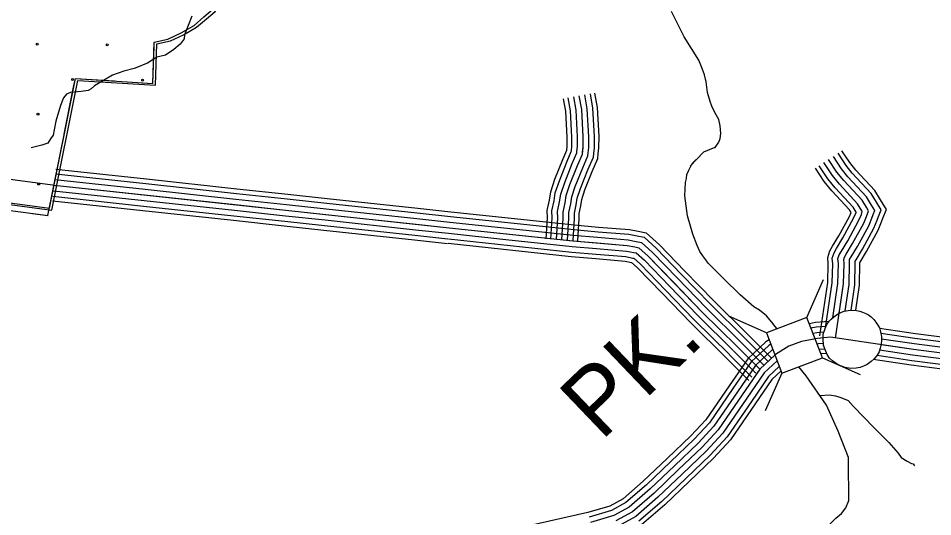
# Model space of a CAD drawing. Extents: x 1551132 to 1791609, y 378168 to 563823.
# Drawn here: x 1645754 to 1650778, y 452379 to 455119 of the extents above; entities that cross this region are included whole.
import ezdxf

# ---------------------------------------------------------------- set-up
doc = ezdxf.new("R2010")
doc.units = 0
for name, color, linetype in [('DESIGN - EROSION CONTROL - Devices', 7, 'Continuous'), ('DESIGN - ROW - Right-of-Way and Easement Labels', 7, 'Continuous'), ('DESIGN - SCRATCH - User 1', 7, 'Continuous'), ('DESIGN - TRAFFIC CONTROL PERMANENT - Pavement Marking Text', 7, 'Continuous'), ('DESIGN - TRANSPORTATION - Text', 7, 'Continuous'), ('SURVEY - CONTOURS - Intermediate with optional Text', 7, 'Continuous'), ('SURVEY - CONTROL with Text', 7, 'Continuous'), ('SURVEY - DRAINAGE - Storm Sewer', 7, 'Continuous'), ('SURVEY - TRANSPORTATION - Roads', 7, 'Continuous'), ('SURVEY - VEGETATION - Features with Text', 7, 'Continuous')]:
    doc.layers.add(name, color=color, linetype=linetype)

msp = doc.modelspace()

# ---------------------------------------------------------------- linework, layer by layer
at = {"layer": 'DESIGN - EROSION CONTROL - Devices'}
for centre in [(1645858.798, 454977.25), (1645858.798, 454977.25), (1646243.35, 454973.516), (1646243.35, 454973.516), (1646052.941, 454783.107), (1646052.941, 454783.107), (1646437.494, 454779.373), (1646437.494, 454779.373), (1645862.531, 454592.697), (1645862.531, 454592.697), (1645866.265, 454208.144), (1645866.265, 454208.144)]:
    msp.add_circle(centre, 5.28, dxfattribs=at)
at = {"layer": 'DESIGN - SCRATCH - User 1'}
for points in [[(1645925.987, 454078.836), (1646067.951, 454788.379), (1646493.707, 454761.171), (1646501.549, 454988.718), (1646576.605, 455005.31), (1646648.329, 455039.495), (1646720.01, 455080.087), (1646774.034, 455126.955), (1646821.716, 455167.373), (1646861.324, 455217.333), (1646886.657, 455251.167), (1646904.923, 455296.035)], [(1644182.153, 455067.744), (1644021.523, 454332.5), (1644011.199, 454292.174), (1644004.99, 454289.457), (1644033.681, 454288.299), (1644657.983, 454201.03), (1645918.979, 454035.793)]]:
    msp.add_lwpolyline(points, dxfattribs=at)
at = {"layer": 'DESIGN - TRAFFIC CONTROL PERMANENT - Pavement Marking Text'}
for points in [[(1645925.337, 454075.594), (1646067.951, 454788.379), (1646493.707, 454761.171), (1646501.549, 454988.718), (1646576.605, 455005.31), (1646648.329, 455039.495), (1646720.01, 455080.087), (1646774.034, 455126.955), (1646821.716, 455167.373), (1646861.324, 455217.333), (1646886.657, 455251.167), (1646904.923, 455296.035)], [(1645925.337, 454075.594), (1646067.951, 454788.379), (1646493.707, 454761.171), (1646501.549, 454988.718), (1646576.605, 455005.31), (1646648.329, 455039.495), (1646720.01, 455080.087), (1646774.034, 455126.955), (1646821.716, 455167.373), (1646861.324, 455217.333), (1646886.657, 455251.167), (1646904.923, 455296.035)], [(1645925.337, 454075.594), (1646067.951, 454788.379), (1646493.707, 454761.171), (1646501.549, 454988.718), (1646576.605, 455005.31), (1646648.329, 455039.495), (1646720.01, 455080.087), (1646774.034, 455126.955), (1646821.716, 455167.373), (1646861.324, 455217.333), (1646886.657, 455251.167), (1646904.923, 455296.035)], [(1645925.337, 454075.594), (1646067.951, 454788.379), (1646493.707, 454761.171), (1646501.549, 454988.718), (1646576.605, 455005.31), (1646648.329, 455039.495), (1646720.01, 455080.087), (1646774.034, 455126.955), (1646821.716, 455167.373), (1646861.324, 455217.333), (1646886.657, 455251.167), (1646904.923, 455296.035)], [(1645925.337, 454075.594), (1646067.951, 454788.379), (1646493.707, 454761.171), (1646501.549, 454988.718), (1646576.605, 455005.31), (1646648.329, 455039.495), (1646720.01, 455080.087), (1646774.034, 455126.955), (1646821.716, 455167.373), (1646861.324, 455217.333), (1646886.657, 455251.167), (1646904.923, 455296.035)], [(1645939.028, 454065.335), (1646081.642, 454778.121), (1646507.399, 454750.912), (1646515.24, 454978.46), (1646590.297, 454995.052), (1646662.02, 455029.236), (1646733.702, 455069.829), (1646787.726, 455116.697), (1646835.408, 455157.114), (1646875.015, 455207.074), (1646900.348, 455240.908), (1646918.614, 455285.776)], [(1642739.462, 454503.453), (1645925.337, 454075.594)], [(1642739.462, 454503.453), (1645925.337, 454075.594)], [(1642739.462, 454503.453), (1645925.337, 454075.594)], [(1642739.462, 454503.453), (1645925.337, 454075.594)], [(1642739.462, 454503.453), (1645925.337, 454075.594)], [(1642753.153, 454493.195), (1645939.028, 454065.335)]]:
    msp.add_lwpolyline(points, dxfattribs=at)
at = {"layer": 'DESIGN - TRANSPORTATION - Text'}
for points in [[(1649581.668, 454408.088), (1649583.135, 454409.663), (1649602.976, 454438.614), (1649610.609, 454457.939), (1649613.592, 454486.557), (1649610.142, 454528.675), (1649602.584, 454562.825), (1649588.934, 454589.034), (1649573.285, 454615.277), (1649564.21, 454636.752), (1649555.894, 454661.57), (1649540.561, 454711.846), (1649533.319, 454770.031), (1649523.819, 454808.215), (1649512.27, 454842.416), (1649492.887, 454888.734), (1649412.614, 455017.954), (1649342.466, 455157.066)], [(1646706.919, 455131.164), (1646666.82, 455028.403), (1646665.037, 455007.044), (1646643.321, 454977.568), (1646609.196, 454948.092), (1646562.672, 454917.058), (1646514.657, 454904.924), (1646464.95, 454872.065), (1646440.134, 454862.757), (1646424.626, 454856.548), (1646390.501, 454844.139), (1646334.661, 454828.622), (1646272.621, 454806.905), (1646173.356, 454747.945), (1646154.74, 454730.878), (1646137.682, 454721.569), (1646098.9, 454716.919), (1646041.518, 454712.261), (1646019.802, 454701.402), (1646002.902, 454681.777), (1645986.152, 454640.009), (1645960.603, 454554.307), (1645951.728, 454506.38), (1645945.187, 454476.446), (1645930.837, 454456.671), (1645916.412, 454432.887), (1645884.221, 454421.445), (1645825.298, 454407.303)], [(1649581.668, 454408.088), (1649519.336, 454383.429), (1649445.679, 454306.81)], [(1649923.643, 453412.004), (1649912.426, 453424.696), (1649894.752, 453448.963), (1649865.219, 453483.389), (1649825.637, 453513.94), (1649795.896, 453532.34), (1649720.823, 453599.392), (1649628.041, 453688.711), (1649545.043, 453772.955), (1649531.444, 453792.097), (1649515.744, 453814.331), (1649498.045, 453836.59), (1649484.495, 453870.816), (1649459.329, 453933.234), (1649430.646, 454033.753), (1649416.088, 454144.123), (1649419.022, 454216.2), (1649425.296, 454238.159), (1649427.58, 454260.159), (1649437.888, 454284.076), (1649456.362, 454321.902), (1649478.27, 454343.303)], [(1649997.415, 452060.31), (1650135.595, 452292.041), (1650212.152, 452339.159), (1650246.543, 452370.777), (1650276.85, 452396.436), (1650300.5, 452428.403), (1650317.75, 452468.038), (1650316.741, 452544.173), (1650315.591, 452610.3), (1650314.816, 452704.461), (1650258.734, 452849.406), (1650194.628, 452992.443), (1650082.797, 453154.114), (1650042.69, 453203.315)], [(1650157.929, 453045.969), (1650211.469, 453049.403), (1650243.352, 453043.036), (1650273.226, 453034.703), (1650312.983, 453018.244), (1650340.616, 452987.893), (1650457.13, 452868.457), (1650536.12, 452787.48), (1650587.402, 452728.836), (1650605.11, 452704.611), (1650636.842, 452684.235), (1650660.675, 452671.952), (1650670.633, 452669.843), (1650677.841, 452659.276)]]:
    msp.add_lwpolyline(points, dxfattribs=at)
at = {"layer": 'SURVEY - CONTOURS - Intermediate with optional Text'}
for points in [[(1644777.339, 454359.843), (1645942.912, 454203.306), (1645951.453, 454202.381)], [(1645958.111, 454264.024), (1646455.2, 454210.356)], [(1645960.869, 454289.591), (1646457.958, 454235.924)], [(1645951.453, 454202.381), (1647224.965, 454064.878), (1648121.61, 453968.192), (1648800.586, 453895.608), (1649100.204, 453870.715), (1649142.103, 453862.307), (1649164.052, 453858.09), (1649215.568, 453811.539), (1649510.452, 453506.323), (1649704.481, 453314.218), (1649828.52, 453189.881)], [(1645951.453, 454202.381), (1646448.541, 454148.713)], [(1645954.778, 454233.207), (1646451.866, 454179.539)], [(1646455.183, 454210.356), (1646952.288, 454156.68)], [(1646457.941, 454235.924), (1646955.046, 454182.247)], [(1645948.128, 454171.555), (1646445.216, 454117.887)], [(1646448.525, 454148.713), (1646945.63, 454095.037)], [(1646451.85, 454179.539), (1646948.955, 454125.863)], [(1646952.271, 454156.68), (1647231.615, 454126.521), (1647449.359, 454103.037)], [(1646955.029, 454182.247), (1647234.373, 454152.088), (1647452.118, 454128.605)], [(1645942.145, 454116.162), (1646439.233, 454062.494)], [(1645944.795, 454140.737), (1646441.883, 454087.07)], [(1646445.2, 454117.887), (1646942.305, 454064.211)], [(1646948.938, 454125.863), (1647228.29, 454095.704), (1647446.035, 454072.22)], [(1647449.343, 454103.046), (1647946.456, 454049.436)], [(1647452.101, 454128.613), (1647949.214, 454075.003)], [(1646439.216, 454062.494), (1646936.321, 454008.818)], [(1646441.866, 454087.07), (1646938.971, 454033.394)], [(1646942.288, 454064.211), (1647221.64, 454034.052), (1647439.385, 454010.568)], [(1646945.613, 454095.037), (1647224.965, 454064.878), (1647442.71, 454041.394)], [(1647446.018, 454072.228), (1647943.131, 454018.619)], [(1647946.439, 454049.444), (1648128.227, 454029.836), (1648443.519, 453996.135)], [(1647949.198, 454075.012), (1648130.977, 454055.411), (1648446.253, 454021.702)], [(1646936.305, 454008.818), (1647215.665, 453978.659), (1647433.41, 453955.175)], [(1646938.955, 454033.394), (1647218.315, 454003.235), (1647436.06, 453979.751)], [(1647439.368, 454010.577), (1647936.481, 453956.967)], [(1647442.693, 454041.402), (1647939.806, 453987.793)], [(1647943.114, 454018.627), (1648124.919, 453999.018), (1648440.219, 453965.309)], [(1648443.503, 453996.135), (1648806.453, 453957.334), (1648939.499, 453946.276)], [(1648446.236, 454021.702), (1648808.877, 453982.943), (1648941.633, 453971.91)], [(1647433.393, 453955.183), (1647930.506, 453901.574)], [(1647436.043, 453979.759), (1647933.156, 453926.15)], [(1647936.465, 453956.975), (1648118.302, 453937.367), (1648433.636, 453903.658)], [(1647939.79, 453987.801), (1648121.61, 453968.192), (1648436.928, 453934.483)], [(1648440.203, 453965.309), (1648803.519, 453926.475), (1648936.933, 453915.383)], [(1648939.483, 453946.276), (1649108.895, 453932.209), (1649154.053, 453923.15), (1649192.76, 453915.708), (1649258.692, 453856.132), (1649398.463, 453711.47)], [(1648941.608, 453971.91), (1649112.504, 453957.718), (1649159.003, 453948.384), (1649204.668, 453939.609), (1649276.583, 453874.632), (1649416.955, 453729.337)], [(1647930.49, 453901.582), (1648112.352, 453881.965)], [(1647933.14, 453926.158), (1648114.994, 453906.549)], [(1648117.144, 453906.924), (1648794.719, 453833.881), (1648929.233, 453822.706)], [(1648433.62, 453903.658), (1648797.653, 453864.74), (1648931.8, 453853.598)], [(1648436.911, 453934.483), (1648800.586, 453895.608), (1648934.366, 453884.491)], [(1648936.916, 453915.383), (1649104.554, 453901.458), (1649148.078, 453892.724), (1649178.41, 453886.899), (1649237.134, 453833.84), (1649376.164, 453689.928)], [(1648115.694, 453883.632), (1648792.386, 453809.272), (1648927.183, 453798.072)], [(1648931.783, 453853.598), (1649095.854, 453839.973), (1649136.128, 453831.889), (1649149.694, 453829.281), (1649194.002, 453789.238), (1649331.582, 453646.843)], [(1648934.349, 453884.491), (1649100.204, 453870.715), (1649142.103, 453862.307), (1649164.052, 453858.09), (1649215.568, 453811.539), (1649353.873, 453668.385)], [(1648927.175, 453798.072), (1649088.046, 453784.705), (1649123.878, 453777.513), (1649155.253, 453749.171), (1649291.508, 453608.125)], [(1648929.216, 453822.706), (1649091.512, 453809.222), (1649130.153, 453801.464), (1649135.345, 453800.472), (1649172.444, 453766.946), (1649309.282, 453625.301)], [(1649398.455, 453711.486), (1649554.56, 453549.899), (1649748.213, 453358.169), (1649749.447, 453356.936)], [(1649416.946, 453729.354), (1649572.859, 453567.974), (1649766.346, 453376.403), (1649767.63, 453375.12)], [(1649331.573, 453646.86), (1649488.395, 453484.531), (1649682.615, 453292.242)], [(1649353.865, 453668.402), (1649510.452, 453506.323), (1649704.481, 453314.218), (1649705.606, 453313.093)], [(1649376.156, 453689.944), (1649532.51, 453528.115), (1649726.347, 453336.194), (1649727.522, 453335.01)], [(1649291.499, 453608.15), (1649448.762, 453445.371), (1649643.316, 453252.741)], [(1649309.274, 453625.317), (1649466.345, 453462.747), (1649660.749, 453270.267)], [(1649749.488, 453356.894), (1649872.41, 453233.674)], [(1649767.696, 453375.053), (1649890.618, 453251.833)], [(1649705.598, 453313.101), (1649828.52, 453189.881)], [(1649727.547, 453334.993), (1649850.469, 453211.774)], [(1649644.207, 453251.858), (1649767.13, 453128.638)], [(1649661.707, 453269.308), (1649784.629, 453146.089)], [(1649683.648, 453291.209), (1649806.57, 453167.989)]]:
    msp.add_lwpolyline(points, dxfattribs=at)
at = {"layer": 'SURVEY - CONTROL with Text'}
for points in [[(1650209.903, 453452.922), (1650133.921, 453446.93), (1650100.247, 453440.28)], [(1650191.945, 453425.713), (1650137.438, 453421.413), (1650108.863, 453415.771)], [(1650179.903, 453393.662), (1650141.671, 453390.645), (1650120.471, 453386.462)], [(1651475.906, 453283.718), (1650683.608, 453385.112), (1650486.096, 453414.238)], [(1649879.385, 453352.502), (1649861.252, 453341.085), (1649761.538, 453247.308), (1649659.124, 453098.046), (1649531.318, 452912.074), (1649448.72, 452823.197), (1649319.606, 452699.735), (1649188.109, 452573.94), (1649078.02, 452478.237), (1649004.164, 452437.845), (1648883.55, 452402.177), (1648559.449, 452328.917)], [(1651465.19, 453196.657), (1650671.642, 453298.21), (1650215.977, 453365.411), (1650145.904, 453359.886), (1650057.748, 453342.477), (1649987.524, 453316.926), (1649915.159, 453271.375), (1649828.52, 453189.881), (1649731.43, 453048.386), (1649599.958, 452857.081), (1649511.21, 452761.587), (1649380.23, 452636.342), (1649247.233, 452509.113), (1649128.419, 452405.819), (1649038.021, 452356.384)], [(1650176.262, 453362.278), (1650145.904, 453359.886), (1650131.821, 453357.103)], [(1651472.765, 453258.192), (1650680.1, 453359.636), (1650493.904, 453387.095)], [(1651468.973, 453227.425), (1650675.875, 453328.919), (1650497.512, 453355.228)], [(1649888.177, 453327.652), (1649877.052, 453320.652), (1649781.179, 453230.466), (1649680.323, 453083.487), (1649551.443, 452895.957), (1649467.045, 452805.138), (1649337.381, 452681.151), (1649205.442, 452554.939), (1649092.795, 452457.004), (1649014.088, 452413.961), (1648890.033, 452377.276)], [(1649899.676, 453298.251), (1649896.11, 453296.009), (1649804.845, 453210.174), (1649705.873, 453065.936), (1649575.701, 452876.515), (1649489.128, 452783.362), (1649358.806, 452658.742), (1649226.342, 452532.022), (1649110.611, 452431.411), (1649026.055, 452385.177), (1648897.858, 452347.267)], [(1650177.512, 453331.285), (1650150.137, 453329.127), (1650143.129, 453327.744)], [(1650185.403, 453300.809), (1650154.371, 453298.359), (1650154.154, 453298.318)], [(1651461.406, 453165.89), (1650667.408, 453267.501), (1650486.613, 453294.159)], [(1651465.19, 453196.657), (1650671.642, 453298.21), (1650494.071, 453324.402)], [(1649909.926, 453266.45), (1649828.52, 453189.881), (1649731.43, 453048.386), (1649599.958, 452857.081), (1649511.21, 452761.587), (1649380.23, 452636.342), (1649247.233, 452509.113), (1649128.419, 452405.819), (1649038.021, 452356.384)], [(1650195.478, 453276.809), (1650163.12, 453274.259)], [(1651454.598, 453110.589), (1650659.809, 453212.299), (1650450.889, 453243.108)], [(1651457.615, 453135.123), (1650663.184, 453236.783), (1650472.888, 453264.85)], [(1649922.734, 453235.941), (1649852.194, 453169.589), (1649756.988, 453030.836), (1649624.216, 452837.647), (1649533.293, 452739.811), (1649401.654, 452613.941), (1649268.124, 452486.204), (1649146.227, 452380.227), (1649049.988, 452327.592)], [(1649935.067, 453204.982), (1649875.86, 453149.297), (1649782.537, 453013.285), (1649648.474, 452818.205), (1649555.376, 452718.036), (1649423.079, 452591.532), (1649289.024, 452463.287), (1649164.043, 452354.634)], [(1649945.15, 453180.531), (1649894.735, 453133.113), (1649802.912, 452999.293), (1649667.815, 452802.713), (1649572.984, 452700.677), (1649440.162, 452573.673), (1649305.682, 452445.02), (1649178.243, 452334.225)]]:
    msp.add_lwpolyline(points, dxfattribs=at)
at = {"layer": 'SURVEY - DRAINAGE - Storm Sewer'}
for p, q in [((1650086.545, 453475.004), (1650178.915, 453682.515)), ((1649864.73, 453389.84), (1649657.236, 453482.235)), ((1650171.692, 453253.18), (1650379.187, 453160.819)), ((1649949.869, 453168.066), (1649857.499, 452960.58))]:
    msp.add_line(p, q, dxfattribs=at)
msp.add_lwpolyline([(1649864.73, 453389.84), (1649949.894, 453168.041), (1650171.692, 453253.18), (1650086.545, 453475.004)], close=True, dxfattribs=at)
at = {"layer": 'SURVEY - TRANSPORTATION - Roads'}
for points in [[(1648916.133, 454376.645), (1648919.575, 454408.046), (1648920.175, 454469.264), (1648911.325, 454625.327), (1648897.392, 454703.229)], [(1648940.7, 454373.953), (1648944.275, 454406.571), (1648944.9, 454469.848), (1648935.917, 454628.21), (1648921.717, 454707.579)], [(1648741.287, 453901.949), (1648748.696, 454020.919), (1648748.162, 454054.32), (1648758.645, 454104.288), (1648765.037, 454144.272), (1648785.211, 454205.382), (1648826.627, 454309.902), (1648853.218, 454371.728), (1648857.61, 454411.738), (1648858.16, 454467.814), (1648849.635, 454618.085), (1648836.361, 454692.312)], [(1648767.312, 454392.979), (1648769.945, 454416.963), (1648770.42, 454465.756), (1648762.362, 454607.843), (1648750.013, 454676.87)], [(1648792.87, 454390.179), (1648795.645, 454415.429), (1648796.145, 454466.364), (1648787.945, 454610.843), (1648775.329, 454681.395)], [(1648823.686, 454386.795), (1648826.627, 454413.588), (1648827.152, 454467.089), (1648818.794, 454614.468), (1648805.845, 454686.853)], [(1648854.502, 454383.412), (1648857.61, 454411.738), (1648858.16, 454467.814), (1648849.635, 454618.085), (1648836.361, 454692.312)], [(1648885.318, 454380.029), (1648888.592, 454409.888), (1648889.168, 454468.539), (1648880.476, 454621.702), (1648866.876, 454697.77)], [(1648653.739, 453907.399), (1648660.939, 454022.944), (1648660.306, 454062.729), (1648672.364, 454120.23), (1648679.531, 454165.081), (1648702.722, 454235.316), (1648745.546, 454343.394), (1648767.454, 454394.337)], [(1648679.405, 453905.799), (1648686.664, 454022.353), (1648686.064, 454060.262), (1648697.663, 454115.555), (1648704.605, 454158.981), (1648726.905, 454226.541), (1648769.32, 454333.577), (1648792.603, 454387.704), (1648792.87, 454390.187)], [(1648710.346, 453903.874), (1648717.68, 454021.636), (1648717.113, 454057.295), (1648728.154, 454109.921), (1648734.821, 454151.623), (1648756.062, 454215.958), (1648797.97, 454321.735), (1648822.911, 454379.72), (1648823.686, 454386.812)], [(1648741.287, 453901.949), (1648748.696, 454020.919), (1648748.162, 454054.32), (1648758.645, 454104.288), (1648765.037, 454144.272), (1648785.211, 454205.382), (1648826.627, 454309.902), (1648853.218, 454371.728), (1648854.502, 454383.429)], [(1648772.228, 453900.024), (1648779.712, 454020.203), (1648779.212, 454051.345), (1648789.136, 454098.655), (1648795.253, 454136.922), (1648814.361, 454194.807), (1648855.285, 454298.068), (1648883.526, 454363.737), (1648885.318, 454380.045)], [(1648803.169, 453898.099), (1648810.727, 454019.486), (1648810.261, 454048.378), (1648819.627, 454093.021), (1648825.469, 454129.564), (1648843.518, 454184.223), (1648883.934, 454286.226), (1648913.834, 454355.753), (1648916.133, 454376.67)], [(1648827.835, 453896.558), (1648835.452, 454018.911), (1648835.019, 454046.003), (1648843.943, 454088.529), (1648849.568, 454123.705), (1648866.76, 454175.79), (1648906.784, 454276.793), (1648938, 454349.378), (1648940.7, 454373.97)], [(1650297.209, 453511.407), (1650318.517, 453656.402), (1650321.717, 453772.039), (1650320.325, 453789.306), (1650321.4, 453792.447), (1650329.967, 453807.556), (1650364.641, 453865.499), (1650426.681, 453978.852), (1650444.281, 454019.595), (1650450.556, 454039.837), (1650460.08, 454063.055), (1650442.106, 454092.514), (1650414.94, 454137.456), (1650312.609, 454248.118), (1650276.66, 454292.577), (1650232.169, 454359.87)], [(1650329.125, 453515.357), (1650349.458, 453653.71), (1650352.749, 453772.864), (1650351.899, 453783.389), (1650356.758, 453791.947), (1650391.549, 453850.091), (1650454.572, 453965.235), (1650473.397, 454008.828), (1650479.763, 454029.337), (1650494.721, 454065.805), (1650468.605, 454108.606), (1650439.839, 454156.19), (1650336.067, 454268.41), (1650301.693, 454310.919), (1650258.027, 454376.963)], [(1650354.891, 453513.84), (1650375.124, 453651.477), (1650378.499, 453773.547), (1650378.174, 453777.58), (1650378.974, 453778.997), (1650413.865, 453837.315), (1650477.705, 453953.935), (1650497.554, 453999.895), (1650503.988, 454020.637), (1650523.446, 454068.088), (1650490.588, 454121.956), (1650460.489, 454171.732), (1650355.525, 454285.244), (1650322.467, 454326.128), (1650279.476, 454391.146)], [(1650189.461, 453417.846), (1650225.711, 453664.477), (1650228.619, 453769.563), (1650226.061, 453801.173), (1650236.252, 453830.832), (1650249.61, 453854.382), (1650283.918, 453911.725), (1650343.025, 454019.703), (1650356.933, 454051.896), (1650357.291, 454053.054), (1650340.242, 454081.255), (1650242.236, 454187.241), (1650201.545, 454237.567), (1650154.596, 454308.577)], [(1650228.777, 453472.122), (1650256.652, 453661.786), (1650259.652, 453770.388), (1650257.477, 453797.222), (1650264.635, 453818.031), (1650276.401, 453838.774), (1650310.825, 453896.317), (1650370.916, 454006.086), (1650386.049, 454041.129), (1650391.032, 454057.196), (1650389.124, 454060.329), (1650365.141, 454099.989), (1650265.693, 454207.533), (1650226.578, 454255.909), (1650180.454, 454325.67)], [(1650243.818, 453361.303), (1650287.584, 453659.094), (1650290.684, 453771.213), (1650288.901, 453793.264), (1650293.018, 453805.239), (1650303.184, 453823.165), (1650337.733, 453880.908), (1650398.798, 453992.469), (1650415.165, 454030.362), (1650421.356, 454050.329), (1650425.448, 454060.304), (1650415.615, 454076.422), (1650390.04, 454118.723), (1650289.151, 454227.825), (1650251.619, 454274.243), (1650206.312, 454342.77)], [(1650263.801, 453497.256), (1650287.584, 453659.094), (1650290.684, 453771.213), (1650288.901, 453793.264), (1650293.018, 453805.239), (1650303.184, 453823.165), (1650337.733, 453880.908), (1650398.798, 453992.469), (1650415.165, 454030.362), (1650421.356, 454050.329), (1650425.448, 454060.304), (1650415.615, 454076.422), (1650390.04, 454118.723), (1650289.151, 454227.825), (1650251.619, 454274.243), (1650206.312, 454342.77)], [(1650158.029, 453373.911), (1650201.045, 453666.627), (1650203.87, 453768.913), (1650201.011, 453804.331), (1650213.628, 453841.032), (1650228.252, 453866.824), (1650262.468, 453924.009), (1650320.792, 454030.562), (1650329.633, 454051.029), (1650320.392, 454066.313), (1650223.536, 454171.057), (1650181.579, 454222.95), (1650133.98, 454294.944)]]:
    msp.add_lwpolyline(points, dxfattribs=at)
at = {"layer": 'SURVEY - VEGETATION - Features with Text'}
for points in [[(1646500.682, 454963.526), (1646501.549, 454988.718), (1646576.605, 455005.31), (1646648.329, 455039.495), (1646720.01, 455080.087), (1646720.077, 455080.146)], [(1646432.3, 454765.096), (1646493.707, 454761.171), (1646500.682, 454963.526)], [(1646058.359, 454740.436), (1646067.951, 454788.379), (1646282.612, 454774.662)], [(1646006.56, 454481.555), (1646058.359, 454740.436)], [(1645917.27, 454035.26), (1645977.136, 454334.468)], [(1645832.122, 454046.693), (1645917.27, 454035.26)]]:
    msp.add_lwpolyline(points, dxfattribs=at)
msp.add_lwpolyline([(1650209.844, 453454.339), (1650220.561, 453465.364), (1650234.36, 453478.656), (1650250.36, 453489.339), (1650268.326, 453499.44), (1650291.334, 453508.782), (1650313.459, 453512.99), (1650331.316, 453514.932), (1650358.432, 453513.59), (1650377.282, 453509.623), (1650392.482, 453504.257), (1650410.365, 453496.606), (1650424.998, 453488.573), (1650440.572, 453477.581), (1650454.964, 453463.822), (1650466.222, 453449.022), (1650475.671, 453433.063), (1650485.163, 453417.063), (1650491.788, 453396.379), (1650496.263, 453369.195), (1650496.929, 453350.019), (1650495.254, 453328.56), (1650489.713, 453305.693), (1650484.171, 453285.559), (1650472.063, 453266.642), (1650457.272, 453247.5), (1650439.797, 453232.316), (1650418.331, 453216.641), (1650398.531, 453206.182), (1650379.165, 453199.782), (1650358.157, 453195.123), (1650325.558, 453194.207), (1650296.859, 453199.149), (1650271.359, 453208.299), (1650247.193, 453220.749), (1650226.935, 453236.066), (1650211.069, 453251.675), (1650197.553, 453271.809), (1650185.153, 453301.793), (1650177.803, 453323.027), (1650176.245, 453356.303), (1650176.912, 453382.737), (1650186.286, 453414.196), (1650197.011, 453436.055)], close=True, dxfattribs=at)

# ---------------------------------------------------------------- texts
at = {"layer": 'DESIGN - ROW - Right-of-Way and Easement Labels'}
msp.add_text('PK.', height=370.0003, rotation=43.718061, dxfattribs=at).set_placement((1648956.082, 452790.737))

doc.saveas('drawing.dxf')
